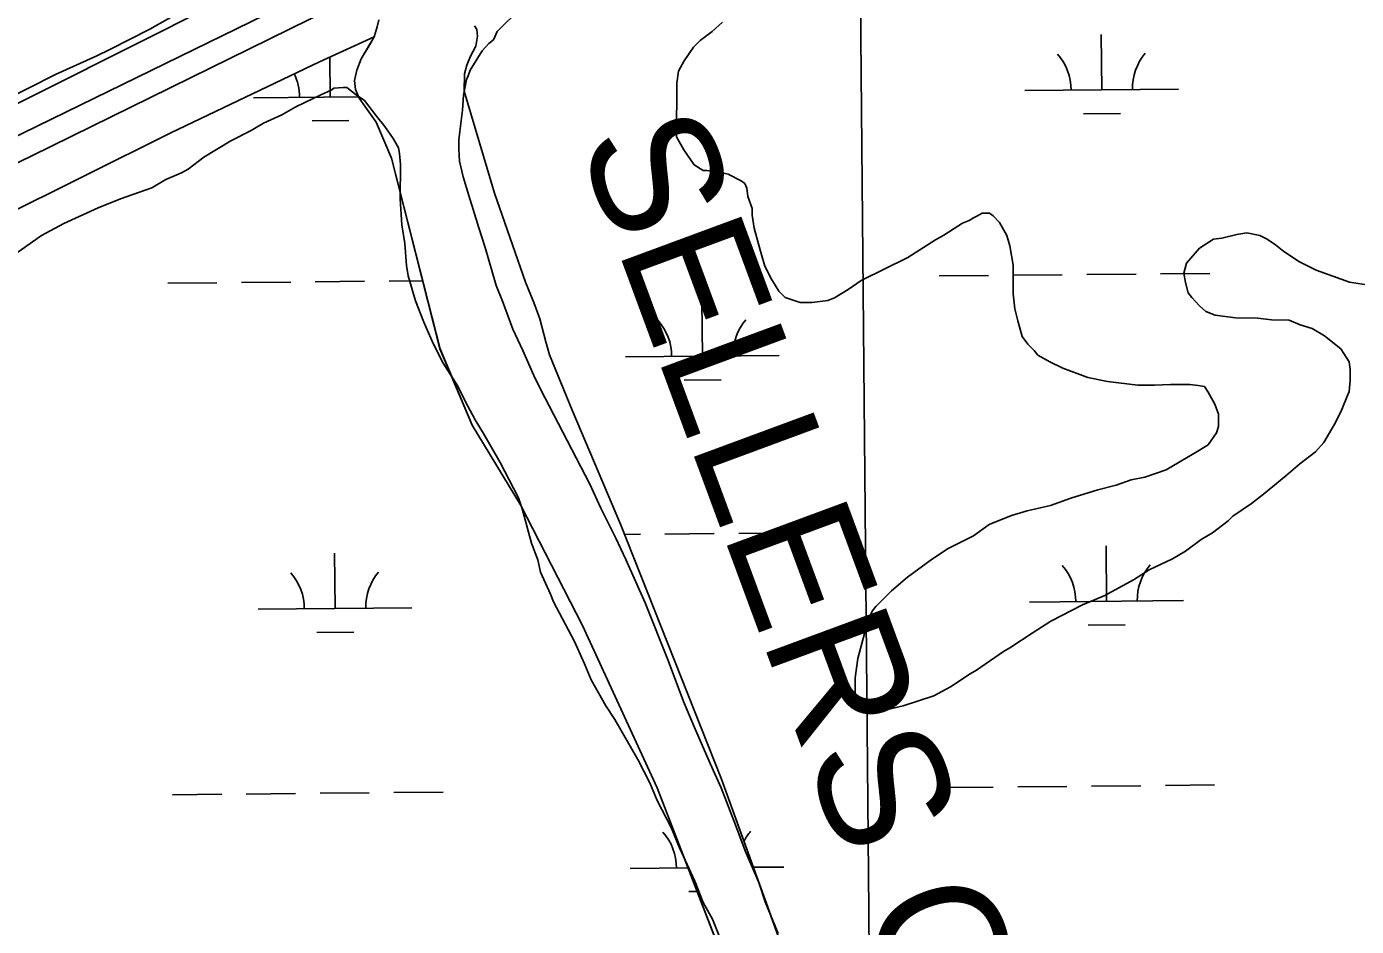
# Model space of a CAD drawing. Extents: x 3598634 to 3636690, y 517270 to 542944.
# Drawn here: x 3612856 to 3613721, y 523333 to 523918 of the extents above; entities that cross this region are included whole.
import ezdxf

# ---------------------------------------------------------------- set-up
doc = ezdxf.new("R2010")
doc.units = 0
for name, color, linetype in [('V-GRID-MAJR', 7, 'Continuous'), ('V-RAIL-TRAK', 7, 'Continuous'), ('V-RIVR-IDEN', 7, 'Continuous'), ('V-ROAD-CNTR', 7, 'Continuous'), ('V-SITE-VEGE', 7, 'Continuous'), ('V-TOPO-SHOR', 7, 'Continuous'), ('V-WETL-SWMP', 7, 'Continuous')]:
    doc.layers.add(name, color=color, linetype=linetype)

msp = doc.modelspace()

# ---------------------------------------------------------------- linework, layer by layer
at = {"layer": 'V-GRID-MAJR'}
msp.add_spline([(3613409.3, 522775.23), (3613353.79, 528832.88), (3613298.25, 534893.61), (3613242.71, 540954.35), (3613242.69, 540957.42)], degree=3, dxfattribs=at)
at = {"layer": 'V-RAIL-TRAK'}
msp.add_lwpolyline([(3614576.7, 524675.09), (3614399.37, 524588.69), (3614297.48, 524538.6), (3614271.49, 524525.83), (3614212, 524496.59), (3614039.29, 524412.15), (3613869.18, 524328.88), (3613706.29, 524249.55), (3613533.98, 524165.31), (3613359.25, 524079.09), (3613183.32, 523992.87), (3613102.75, 523953.38), (3613071.52, 523938.07), (3613039.89, 523922.57), (3612859.54, 523834), (3612715.72, 523764.1)], dxfattribs=at)
at = {"layer": 'V-ROAD-CNTR'}
msp.add_lwpolyline([(3615846.15, 525306.61), (3615159.94, 524973.77), (3614867.56, 524832.04), (3614450.65, 524627.55), (3614081.26, 524447.13), (3613503.86, 524165.97), (3613020.59, 523930.18), (3612510.75, 523681.37), (3611965.67, 523412.47), (3611456.5, 523159.45), (3610677.55, 522777.33), (3610628.19, 522752.62)], dxfattribs=at)
at = {"layer": 'V-SITE-VEGE'}
for p, q in [((3612954.4, 523926.48), (3612936.28, 523916.3)), ((3613162.31, 523914.82), (3613177.43, 523929.83)), ((3613308.79, 523920.88), (3613302.14, 523914.88)), ((3612936.28, 523916.3), (3612910.31, 523903.14)), ((3613156.85, 523907.01), (3613159.87, 523909.41)), ((3613159.87, 523909.41), (3613162.31, 523914.82)), ((3613294.28, 523908.88), (3613290.04, 523904.68)), ((3613302.14, 523914.88), (3613294.28, 523908.88)), ((3612910.31, 523903.14), (3612901.86, 523898.96)), ((3613144.73, 523889.58), (3613152.61, 523902.2)), ((3613152.61, 523902.2), (3613156.85, 523907.01)), ((3613290.04, 523904.68), (3613283.98, 523895.66)), ((3612901.86, 523898.96), (3612875.29, 523887.01)), ((3613283.98, 523895.66), (3613280.34, 523889.04)), ((3612875.29, 523887.01), (3612856.57, 523877.43)), ((3613140.44, 523873.32), (3613142.29, 523883.56)), ((3613142.29, 523883.56), (3613143.51, 523885.96)), ((3613143.51, 523885.96), (3613144.73, 523889.58)), ((3613280.34, 523889.04), (3613279.1, 523881.21)), ((3612856.57, 523877.43), (3612826.98, 523863.09)), ((3613031.32, 523865.91), (3613047.62, 523873.68)), ((3613047.62, 523873.68), (3613054.27, 523876.66)), ((3613054.27, 523876.66), (3613056.08, 523877.86)), ((3613056.08, 523877.86), (3613062.11, 523878.44)), ((3613062.11, 523878.44), (3613064.52, 523878.43)), ((3613064.52, 523878.43), (3613070.53, 523873.59)), ((3613070.53, 523873.59), (3613075.94, 523869.95)), ((3613139.8, 523863.67), (3613140.44, 523873.32)), ((3613279.1, 523881.21), (3613278.97, 523846.26)), ((3613022.26, 523860.52), (3613031.32, 523865.91)), ((3613075.94, 523869.95), (3613083.73, 523859.67)), ((3613010.18, 523855.14), (3613022.26, 523860.52)), ((3613083.73, 523859.67), (3613089.13, 523853.02)), ((3613137.94, 523849.82), (3613139.8, 523863.67)), ((3612989.04, 523843.77), (3613002.33, 523850.35)), ((3613002.33, 523850.35), (3613010.18, 523855.14)), ((3613089.13, 523853.02), (3613094.53, 523845.17)), ((3613137.32, 523844.39), (3613137.94, 523849.82)), ((3612971.52, 523832.99), (3612989.04, 523843.77)), ((3613094.53, 523845.17), (3613098.12, 523839.12)), ((3613098.12, 523839.12), (3613098.71, 523835.51)), ((3613137.29, 523838.37), (3613137.32, 523844.39)), ((3613278.97, 523846.26), (3613283.75, 523837.8)), ((3612961.24, 523825.19), (3612971.52, 523832.99)), ((3613098.71, 523835.51), (3613099.28, 523828.27)), ((3613137.87, 523830.53), (3613137.29, 523838.37)), ((3613140.24, 523820.28), (3613137.87, 523830.53)), ((3613283.75, 523837.8), (3613290.35, 523828.13)), ((3612946.75, 523818.62), (3612957.02, 523822.8)), ((3612957.02, 523822.8), (3612961.24, 523825.19)), ((3613099.28, 523828.27), (3613099.2, 523805.97)), ((3613290.35, 523828.13), (3613296.36, 523824.49)), ((3613296.36, 523824.49), (3613298.77, 523824.48)), ((3613298.77, 523824.48), (3613306.6, 523823.24)), ((3613306.6, 523823.24), (3613312.63, 523822.02)), ((3613312.63, 523822.02), (3613321.05, 523817.76)), ((3612917.17, 523806.08), (3612937.69, 523813.23)), ((3612937.69, 523813.23), (3612946.75, 523818.62)), ((3613143.81, 523808.21), (3613140.24, 523820.28)), ((3613321.05, 523817.76), (3613323.45, 523815.95)), ((3613323.45, 523815.95), (3613324.65, 523812.93)), ((3613324.65, 523812.93), (3613325.23, 523807.5)), ((3612902.68, 523800.11), (3612917.17, 523806.08)), ((3613099.2, 523805.97), (3613100.33, 523789.09)), ((3613150.35, 523787.09), (3613143.81, 523808.21)), ((3613325.23, 523807.5), (3613328.21, 523799.65)), ((3612880.34, 523789.95), (3612902.68, 523800.11)), ((3613328.21, 523799.65), (3613328.2, 523795.43)), ((3613474.66, 523794.86), (3613477.68, 523796.66)), ((3613477.68, 523796.66), (3613482.5, 523796.64)), ((3613482.5, 523796.64), (3613484.9, 523794.82)), ((3612865.84, 523782.17), (3612880.34, 523789.95)), ((3613100.33, 523789.09), (3613102.1, 523777.03)), ((3613154.52, 523774.41), (3613150.35, 523787.09)), ((3613328.2, 523795.43), (3613329.37, 523786.99)), ((3613329.37, 523786.99), (3613333.53, 523771.91)), ((3613452.91, 523782.29), (3613464.99, 523790.08)), ((3613464.99, 523790.08), (3613469.22, 523791.87)), ((3613469.22, 523791.87), (3613472.24, 523793.67)), ((3613472.24, 523793.67), (3613474.66, 523794.86)), ((3613484.9, 523794.82), (3613489.11, 523790.59)), ((3613489.11, 523790.59), (3613490.9, 523787.57)), ((3613490.9, 523787.57), (3613493.89, 523782.13)), ((3612848.92, 523770.18), (3612865.84, 523782.17)), ((3613429.35, 523767.92), (3613447.47, 523779.3)), ((3613447.47, 523779.3), (3613452.91, 523782.29)), ((3613493.89, 523782.13), (3613495.68, 523775.49)), ((3613619.23, 523773.81), (3613628.3, 523779.8)), ((3613628.3, 523779.8), (3613633.72, 523780.38)), ((3613633.72, 523780.38), (3613643.38, 523782.75)), ((3613643.38, 523782.75), (3613650.01, 523783.93)), ((3613650.01, 523783.93), (3613658.44, 523782.09)), ((3613658.44, 523782.09), (3613663.25, 523779.66)), ((3613663.25, 523779.66), (3613668.67, 523776.02)), ((3613102.1, 523777.03), (3613103.25, 523762.56)), ((3613161.66, 523749.67), (3613154.52, 523774.41)), ((3613333.53, 523771.91), (3613336.5, 523762.25)), ((3613495.68, 523775.49), (3613498.04, 523762.83)), ((3613610.75, 523764.19), (3613619.23, 523773.81)), ((3613668.67, 523776.02), (3613674.07, 523771.78)), ((3613674.07, 523771.78), (3613684.29, 523765.11)), ((3613103.25, 523762.56), (3613104.42, 523755.92)), ((3613336.5, 523762.25), (3613340.69, 523753.8)), ((3613399.15, 523752.97), (3613429.35, 523767.92)), ((3613498.04, 523762.83), (3613497.97, 523744.14)), ((3613608.92, 523757.57), (3613610.75, 523764.19)), ((3613684.29, 523765.11), (3613695.12, 523759.65)), ((3613104.42, 523755.92), (3613109.18, 523739.63)), ((3613340.69, 523753.8), (3613345.48, 523745.94)), ((3613390.69, 523746.97), (3613399.15, 523752.97)), ((3613610.1, 523751.54), (3613608.92, 523757.57)), ((3613695.12, 523759.65), (3613716.79, 523751.73)), ((3613165.84, 523739.41), (3613161.66, 523749.67)), ((3613345.48, 523745.94), (3613349.68, 523741.71)), ((3613381.63, 523741.58), (3613390.69, 523746.97)), ((3613497.97, 523744.14), (3613499.13, 523734.49)), ((3613611.89, 523744.9), (3613610.1, 523751.54)), ((3613614.28, 523741.88), (3613611.89, 523744.9)), ((3613716.79, 523751.73), (3613733.66, 523749.25)), ((3613109.18, 523739.63), (3613114.55, 523725.74)), ((3613172.4, 523721.3), (3613165.84, 523739.41)), ((3613349.68, 523741.71), (3613359.31, 523738.66)), ((3613359.31, 523738.66), (3613367.15, 523738.62)), ((3613367.15, 523738.62), (3613377.4, 523739.79)), ((3613377.4, 523739.79), (3613381.63, 523741.58)), ((3613619.09, 523736.44), (3613614.28, 523741.88)), ((3613623.29, 523732.81), (3613619.09, 523736.44)), ((3613499.13, 523734.49), (3613500.91, 523726.65)), ((3613500.91, 523726.65), (3613503.89, 523716.39)), ((3613629.31, 523730.37), (3613623.29, 523732.81)), ((3613642.56, 523728.51), (3613629.31, 523730.37)), ((3613657.03, 523728.46), (3613642.56, 523728.51)), ((3613666.06, 523727.21), (3613657.03, 523728.46)), ((3613677.51, 523727.17), (3613666.06, 523727.21)), ((3613684.73, 523724.12), (3613677.51, 523727.17)), ((3613114.55, 523725.74), (3613120.53, 523711.86)), ((3613178.98, 523707.41), (3613172.4, 523721.3)), ((3613692.56, 523721.68), (3613684.73, 523724.12)), ((3613700.38, 523716.83), (3613692.56, 523721.68)), ((3613120.53, 523711.86), (3613127.11, 523699.18)), ((3613503.89, 523716.39), (3613507.48, 523711.56)), ((3613507.48, 523711.56), (3613511.68, 523707.32)), ((3613711.2, 523708.35), (3613700.38, 523716.83)), ((3613186.14, 523691.11), (3613178.98, 523707.41)), ((3613511.68, 523707.32), (3613514.08, 523704.3)), ((3613514.08, 523704.3), (3613521.9, 523700.05)), ((3613712.99, 523705.33), (3613711.2, 523708.35)), ((3613716.59, 523699.89), (3613712.99, 523705.33)), ((3613127.11, 523699.18), (3613136.69, 523684.07)), ((3613521.9, 523700.05), (3613530.32, 523695.8)), ((3613530.32, 523695.8), (3613546.57, 523689.71)), ((3613717.17, 523695.07), (3613716.59, 523699.89)), ((3613717.14, 523687.84), (3613717.17, 523695.07)), ((3613136.69, 523684.07), (3613141.48, 523674.41)), ((3613190.33, 523682.66), (3613186.14, 523691.11)), ((3613546.57, 523689.71), (3613559.22, 523687.25)), ((3613559.22, 523687.25), (3613579.1, 523684.76)), ((3613579.1, 523684.76), (3613589.95, 523684.72)), ((3613589.95, 523684.72), (3613600.2, 523685.28)), ((3613600.2, 523685.28), (3613612.86, 523685.23)), ((3613612.86, 523685.23), (3613618.28, 523684.61)), ((3613618.28, 523684.61), (3613622.5, 523683.98)), ((3613622.5, 523683.98), (3613624.9, 523680.36)), ((3613716.51, 523680.61), (3613717.14, 523687.84)), ((3613141.48, 523674.41), (3613148.06, 523662.33)), ((3613222.63, 523620.45), (3613190.33, 523682.66)), ((3613624.9, 523680.36), (3613629.08, 523672.51)), ((3613711.03, 523667.37), (3613716.51, 523680.61)), ((3613629.08, 523672.51), (3613631.47, 523665.87)), ((3613631.47, 523665.87), (3613631.44, 523658.03)), ((3613706.78, 523658.94), (3613711.03, 523667.37)), ((3613148.06, 523662.33), (3613153.45, 523653.27)), ((3613631.44, 523658.03), (3613630.22, 523653.82)), ((3613700.11, 523647.52), (3613706.78, 523658.94)), ((3613153.45, 523653.27), (3613164.23, 523634.54)), ((3613630.22, 523653.82), (3613624.76, 523646)), ((3613618.12, 523641.81), (3613606.03, 523634.63)), ((3613624.76, 523646), (3613618.12, 523641.81)), ((3613684.38, 523633.72), (3613694.66, 523641.51)), ((3613694.66, 523641.51), (3613700.11, 523647.52)), ((3613164.23, 523634.54), (3613176.19, 523611.59)), ((3613606.03, 523634.63), (3613597.57, 523629.84)), ((3613675.31, 523625.92), (3613684.38, 523633.72)), ((3613574.65, 523623.3), (3613564.99, 523619.72)), ((3613583.69, 523625.07), (3613574.65, 523623.3)), ((3613597.57, 523629.84), (3613583.69, 523625.07)), ((3613660.8, 523613.92), (3613675.31, 523625.92)), ((3613229.81, 523604.75), (3613222.63, 523620.45)), ((3613552.92, 523616.75), (3613535.42, 523611.39)), ((3613564.99, 523619.72), (3613552.92, 523616.75)), ((3613652.94, 523607.92), (3613660.8, 523613.92)), ((3613176.19, 523611.59), (3613178.57, 523604.35)), ((3613522.14, 523606.62), (3613507.06, 523603.07)), ((3613535.42, 523611.39), (3613522.14, 523606.62)), ((3613640.85, 523599.53), (3613652.94, 523607.92)), ((3613178.57, 523604.35), (3613184.51, 523582.02)), ((3613239.38, 523585.42), (3613229.81, 523604.75)), ((3613496.8, 523600.09), (3613482.31, 523594.12)), ((3613507.06, 523603.07), (3613496.8, 523600.09)), ((3613627.55, 523588.73), (3613637.83, 523596.53)), ((3613637.83, 523596.53), (3613640.85, 523599.53)), ((3613482.31, 523594.12), (3613472.04, 523586.93)), ((3613620.3, 523584.54), (3613627.55, 523588.73)), ((3613184.51, 523582.02), (3613188.69, 523571.16)), ((3613245.95, 523571.54), (3613239.38, 523585.42)), ((3613472.04, 523586.93), (3613455.73, 523578.55)), ((3613610.02, 523576.75), (3613620.3, 523584.54)), ((3613188.69, 523571.16), (3613190.47, 523563.31)), ((3613258.5, 523543.16), (3613245.95, 523571.54)), ((3613445.46, 523571.97), (3613429.14, 523559.97)), ((3613455.73, 523578.55), (3613445.46, 523571.97)), ((3613586.47, 523564.79), (3613601.57, 523571.96)), ((3613601.57, 523571.96), (3613610.02, 523576.75)), ((3613190.47, 523563.31), (3613197.04, 523548.82)), ((3613576.2, 523558.19), (3613586.47, 523564.79)), ((3613429.14, 523559.97), (3613418.86, 523550.97)), ((3613557.48, 523548.02), (3613576.2, 523558.19)), ((3613197.04, 523548.82), (3613198.83, 523543.99)), ((3613418.86, 523550.97), (3613408.57, 523540.77)), ((3613542.98, 523542.05), (3613557.48, 523548.02)), ((3613198.83, 523543.99), (3613212.59, 523518.02)), ((3613273.42, 523505.73), (3613258.5, 523543.16)), ((3613406.15, 523537.76), (3613403.71, 523531.74)), ((3613408.57, 523540.77), (3613406.15, 523537.76)), ((3613522.45, 523531.28), (3613542.98, 523542.05)), ((3613403.71, 523531.74), (3613401.27, 523523.32)), ((3613510.37, 523523.49), (3613522.45, 523531.28)), ((3613401.27, 523523.32), (3613396.99, 523507.06)), ((3613495.86, 523513.9), (3613510.37, 523523.49)), ((3613212.59, 523518.02), (3613219.17, 523503.53)), ((3613474.11, 523499.52), (3613491.63, 523511.51)), ((3613491.63, 523511.51), (3613495.86, 523513.9)), ((3613219.17, 523503.53), (3613223.35, 523493.27)), ((3613283.56, 523479.17), (3613273.42, 523505.73)), ((3613396.99, 523507.06), (3613395.13, 523494.41)), ((3613223.35, 523493.27), (3613232.92, 523476.35)), ((3613395.13, 523494.41), (3613395.08, 523482.35)), ((3613457.19, 523488.74), (3613469.88, 523497.13)), ((3613469.88, 523497.13), (3613474.11, 523499.52)), ((3613446.32, 523482.75), (3613457.19, 523488.74)), ((3613232.92, 523476.35), (3613238.91, 523467.29)), ((3613290.73, 523462.27), (3613283.56, 523479.17)), ((3613395.08, 523482.35), (3613401.69, 523476.9)), ((3613401.69, 523476.9), (3613407.71, 523474.47)), ((3613416.14, 523473.83), (3613426.4, 523476.2)), ((3613426.4, 523476.2), (3613446.32, 523482.75)), ((3613238.91, 523467.29), (3613253.88, 523441.32)), ((3613407.71, 523474.47), (3613416.14, 523473.83)), ((3613300.89, 523438.72), (3613290.73, 523462.27)), ((3613253.88, 523441.32), (3613261.66, 523426.22)), ((3613308.06, 523423.02), (3613300.89, 523438.72)), ((3613261.66, 523426.22), (3613266.44, 523414.74)), ((3613317.6, 523398.27), (3613308.06, 523423.02)), ((3613266.44, 523414.74), (3613275.41, 523397.23)), ((3613323.57, 523381.97), (3613317.6, 523398.27)), ((3613275.41, 523397.23), (3613280.78, 523383.95)), ((3613280.78, 523383.95), (3613290.94, 523362.21)), ((3613332.53, 523361.45), (3613323.57, 523381.97)), ((3613290.94, 523362.21), (3613296.31, 523348.33)), ((3613336.7, 523348.77), (3613332.53, 523361.45)), ((3613296.31, 523348.33), (3613302.3, 523337.46)), ((3613345.06, 523328.25), (3613336.7, 523348.77)), ((3613302.3, 523337.46), (3613310.06, 523318.14))]:
    msp.add_line(p, q, dxfattribs=at)
at = {"layer": 'V-TOPO-SHOR'}
for points in [[(3613085.23, 523922.35), (3613084.25, 523917.74), (3613082.2, 523911.39), (3613079.37, 523906.44), (3613073.72, 523896.92), (3613071.06, 523889.58), (3613069.42, 523882.83), (3613070.16, 523877.04), (3613072.5, 523871.45), (3613083.52, 523855.83), (3613093.48, 523832.45), (3613125.08, 523708.33), (3613145.97, 523658.78), (3613177.39, 523606.94), (3613217.74, 523528.54), (3613266.43, 523423), (3613311.82, 523304.95), (3613376.95, 523118.82), (3613435.76, 522962.22), (3613498.56, 522776.06)], [(3613356.73, 523294.41), (3613308.29, 523428.62), (3613242.59, 523594.44), (3613210.96, 523668.58), (3613196.33, 523704.54), (3613194.02, 523712.92), (3613189.96, 523727.89), (3613186.07, 523738.48), (3613180.81, 523751.86), (3613160.59, 523809.58), (3613140.84, 523876.05), (3613140.93, 523887.2), (3613142.57, 523892.96), (3613145.01, 523898.71), (3613148.45, 523905.25), (3613149.5, 523911.82), (3613148.94, 523916), (3613147.57, 523918.4)]]:
    msp.add_lwpolyline(points, dxfattribs=at)
at = {"layer": 'V-WETL-SWMP'}
for p, q in [((3613148.94, 523916), (3613147.57, 523918.4)), ((3613046.63, 523895.11), (3613082.2, 523911.39)), ((3613082.2, 523911.39), (3613079.38, 523906.45)), ((3613148.45, 523905.25), (3613149.5, 523911.82)), ((3613149.5, 523911.82), (3613148.94, 523916)), ((3613555.58, 523876.88), (3613555.25, 523912.88)), ((3613079.38, 523906.45), (3613073.72, 523896.94)), ((3613145.01, 523898.71), (3613148.45, 523905.25)), ((3612950.03, 523848.99), (3613046.63, 523895.11)), ((3613053.7, 523872.21), (3613053.45, 523898.23)), ((3613073.72, 523896.94), (3613071.07, 523889.59)), ((3613140.93, 523887.2), (3613142.57, 523892.96)), ((3613142.57, 523892.96), (3613145.01, 523898.71)), ((3613071.07, 523889.59), (3613069.42, 523882.84)), ((3613069.42, 523882.84), (3613070.17, 523877.05)), ((3613140.84, 523876.05), (3613140.93, 523887.2)), ((3613070.17, 523877.05), (3613072.51, 523871.46)), ((3613160.59, 523809.58), (3613140.84, 523876.05)), ((3613505.59, 523876.41), (3613605.58, 523877.34)), ((3613003.7, 523871.74), (3613072.13, 523872.38)), ((3613072.51, 523871.46), (3613083.53, 523855.84)), ((3613041.84, 523856.66), (3613065.84, 523856.89)), ((3613543.73, 523861.34), (3613567.73, 523861.56)), ((3612773.47, 523761.18), (3612950.03, 523848.99)), ((3613083.53, 523855.84), (3613093.49, 523832.46)), ((3613093.49, 523832.46), (3613125.09, 523708.34)), ((3613180.81, 523751.86), (3613160.59, 523809.58)), ((3613043.97, 523752.04), (3613075.97, 523752.34)), ((3613091.97, 523752.49), (3613113.8, 523752.69)), ((3613449.86, 523755.82), (3613481.86, 523756.12)), ((3613497.86, 523756.27), (3613529.86, 523756.56)), ((3613545.86, 523756.71), (3613577.86, 523757.01)), ((3613593.86, 523757.16), (3613625.85, 523757.46)), ((3612947.98, 523751.15), (3612979.97, 523751.44)), ((3612995.97, 523751.59), (3613027.97, 523751.89)), ((3613186.07, 523738.48), (3613180.81, 523751.86)), ((3613189.96, 523727.89), (3613186.07, 523738.48)), ((3613295.75, 523703.64), (3613295.41, 523739.64)), ((3613194.02, 523712.92), (3613189.96, 523727.89)), ((3613196.33, 523704.54), (3613194.02, 523712.92)), ((3613125.09, 523708.34), (3613145.98, 523658.78)), ((3613210.96, 523668.58), (3613196.33, 523704.54)), ((3613245.75, 523703.17), (3613345.75, 523704.1)), ((3613283.89, 523688.1), (3613307.89, 523688.32)), ((3613242.59, 523594.44), (3613210.96, 523668.58)), ((3613145.98, 523658.78), (3613177.4, 523606.95)), ((3613177.4, 523606.95), (3613217.75, 523528.56)), ((3613308.29, 523428.62), (3613242.59, 523594.44)), ((3613271.42, 523587.98), (3613303.41, 523588.27)), ((3613319.41, 523588.42), (3613351.41, 523588.72)), ((3613245.25, 523587.73), (3613255.42, 523587.83)), ((3613558.68, 523544.22), (3613558.34, 523580.22)), ((3613056.79, 523539.55), (3613056.46, 523575.54)), ((3613508.68, 523543.75), (3613608.68, 523544.68)), ((3613006.8, 523539.08), (3613106.79, 523540.01)), ((3613217.75, 523528.56), (3613266.44, 523423.01)), ((3613546.82, 523528.68), (3613570.82, 523528.9)), ((3613044.94, 523524), (3613068.94, 523524.23)), ((3613356.73, 523294.41), (3613308.29, 523428.62)), ((3613500.96, 523423.6), (3613532.95, 523423.9)), ((3613548.95, 523424.05), (3613580.95, 523424.35)), ((3613596.95, 523424.5), (3613628.95, 523424.8)), ((3612951.07, 523418.49), (3612983.07, 523418.78)), ((3612999.07, 523418.93), (3613031.07, 523419.23)), ((3613047.07, 523419.38), (3613079.07, 523419.68)), ((3613095.07, 523419.83), (3613127.06, 523420.12)), ((3613266.44, 523423.01), (3613311.83, 523304.95)), ((3613452.96, 523423.16), (3613484.96, 523423.46)), ((3613248.85, 523370.51), (3613286.49, 523370.86)), ((3613328.99, 523371.26), (3613348.84, 523371.44)), ((3613286.99, 523355.44), (3613292.4, 523355.49))]:
    msp.add_line(p, q, dxfattribs=at)
msp.add_lwpolyline([(3612847.04, 524671.96), (3612859.31, 524665.5), (3612865.98, 524655.91), (3612909.44, 524485.47), (3612993.76, 524165.68), (3613033.93, 523982.56), (3613031.44, 523969.47), (3613023.38, 523956.82), (3613007.79, 523945.03), (3612979.07, 523932.56), (3612756.8, 523821.19)], dxfattribs=at)
for centre, start, end in [((3613500.34, 523876.84), 359.76153, 41.30519), ((3613610.82, 523877.87), 139.76152, 181.30518), ((3612998.45, 523872.17), 359.76153, 25.43414), ((3613240.5, 523703.6), 359.76153, 41.30519), ((3613350.98, 523704.63), 139.76152, 181.30518), ((3613001.55, 523539.51), 359.76153, 41.30519), ((3613112.03, 523540.54), 139.76152, 181.30518), ((3613503.43, 523544.18), 359.76153, 41.30519), ((3613613.92, 523545.21), 139.76152, 181.30518), ((3613243.6, 523370.94), 359.76153, 41.30519), ((3613354.08, 523371.97), 139.76152, 152.4014)]:
    msp.add_arc(centre, 35.25, start, end, dxfattribs=at)

# ---------------------------------------------------------------- texts
at = {"layer": 'V-RIVR-IDEN'}
msp.add_text('SELLERS CANAL', height=82.9998, rotation=290.28778, dxfattribs=at).set_placement((3613214.44, 523843.6))

doc.saveas('drawing.dxf')
